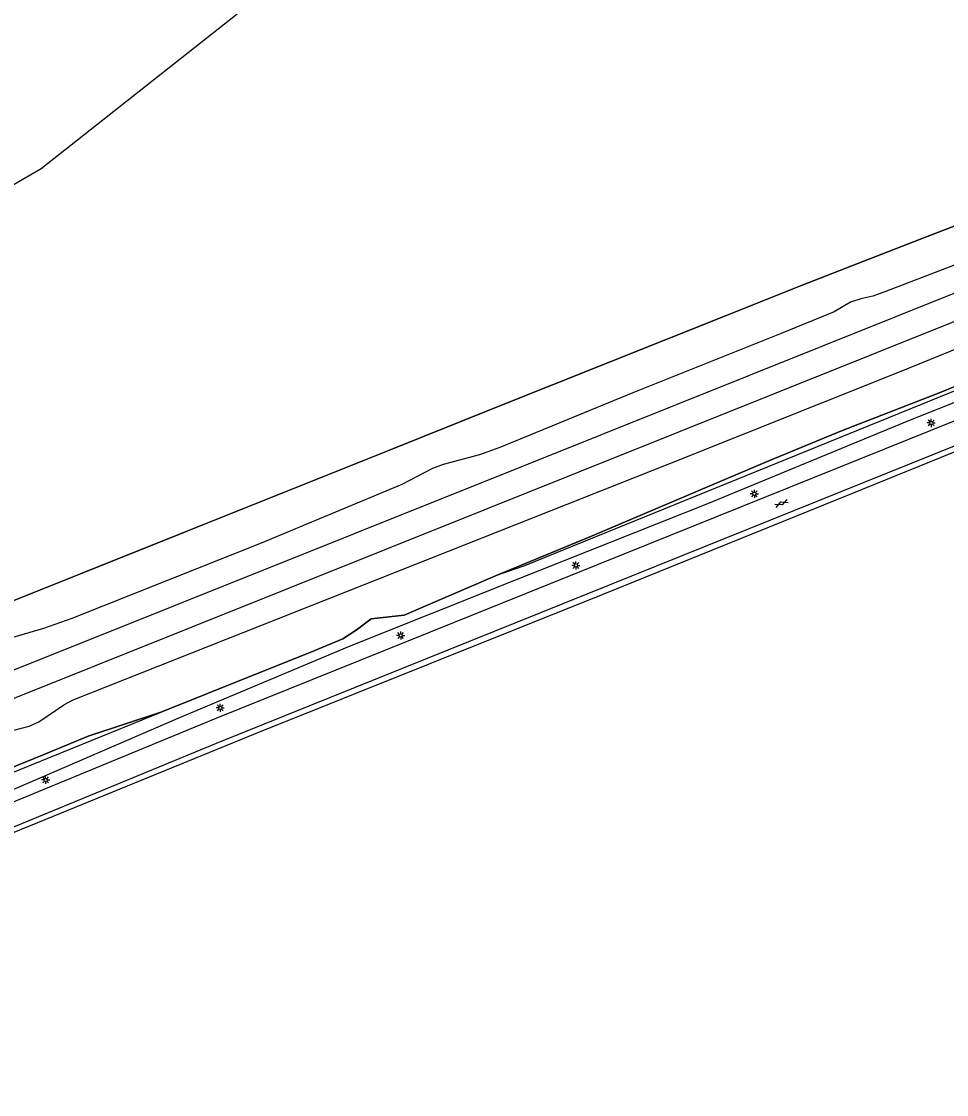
# Model space of a CAD drawing. Extents: x 135999 to 138000, y 396000 to 398501.
# Drawn here: x 136179.2 to 136320.6, y 397190.5 to 397354.4 of the extents above; entities that cross this region are included whole.
import ezdxf

# ---------------------------------------------------------------- set-up
doc = ezdxf.new("R2010")
doc.units = 0
for name, color, linetype in [('gg-afsc-hekwerk', 7, 'Continuous'), ('gg-aspt-spoorlijn', 7, 'Continuous'), ('gg-knt-BGT kruinlijn', 7, 'Continuous'), ('gg-knt-bronhoudergrens', 7, 'Continuous'), ('gg-knt-verharding', 7, 'Continuous'), ('gg-kntw-beschoeiing', 7, 'Continuous'), ('gt-grn-groengrens', 7, 'Continuous'), ('gt-symb-gesloten verharding', 7, 'Continuous'), ('gt-symb-lichtmast', 7, 'Continuous'), ('gx-grn-maaiveld', 7, 'Continuous')]:
    doc.layers.add(name, color=color, linetype=linetype)

# ---------------------------------------------------------------- blocks, each defined once
blk = doc.blocks.new('gt0-LMAST')
at = {"layer": 'gt-symb-lichtmast'}
for p, q in [((-0.18, 0.17), (-0.45, 0.44)), ((-0.01, 0.25), (-0.01, 0.62)), ((0.17, 0.17), (0.44, 0.44)), ((-0.26, 0), (-0.63, 0)), ((-0.18, -0.18), (-0.45, -0.45)), ((-0.01, -0.25), (-0.01, -0.63)), ((0.44, -0.45), (0.17, -0.18)), ((0.24, 0), (0.62, 0))]:
    blk.add_line(p, q, dxfattribs=at)
blk.add_circle((-0.01, 0), 0.25, dxfattribs=at)
blk = doc.blocks.new('gt0-GESVH1')
at = {"layer": 'gt-symb-gesloten verharding'}
for p, q in [((-0.99, -0.26), (0.01, 0.24)), ((0.01, -0.26), (-0.99, 0.24)), ((0.01, 0.24), (1.01, -0.26)), ((1.01, 0.24), (0.01, -0.26))]:
    blk.add_line(p, q, dxfattribs=at)

msp = doc.modelspace()

# ---------------------------------------------------------------- linework, layer by layer
at = {"layer": 'gg-afsc-hekwerk'}
msp.add_lwpolyline([(136077.92, 397206.96), (136078.32, 397206.04), (136080.58, 397200.89), (136094.6, 397206.62), (136182.5, 397242.39), (136189.39, 397245.22), (136200.64, 397248.91), (136207.38, 397251.62), (136224.03, 397258.29), (136228.3, 397260.08), (136230.37, 397261.43), (136232.66, 397263.13), (136237.67, 397263.72), (136251.68, 397269.71), (136266.32, 397275.78), (136292.84, 397287.04), (136304.56, 397291.89), (136319.62, 397297.73), (136350.34, 397310.3)], dxfattribs=at)
at = {"layer": 'gg-aspt-spoorlijn'}
for points in [[(136075.43, 397214.46), (136165.19, 397250.32), (136175.83, 397254.5), (136256.7, 397286.85), (136831.36, 397516.94), (136867.05, 397531.05), (136889.12, 397539.65), (136916.33, 397550.04), (136945.87, 397561.09), (136993.36, 397578.62), (137270.52, 397680.02), (137802.49, 397874.91), (137896.16, 397909.12), (138000, 397947.19)], [(136076.98, 397210.64), (136113.05, 397225.06), (136129.39, 397231.53), (136568.99, 397407.55), (136729.79, 397471.81), (136768.52, 397487.4), (136830.41, 397512.12), (136867.43, 397526.8), (136895.68, 397537.75), (136937.99, 397553.93), (136956.86, 397560.98), (136995.09, 397575.13), (137083.8, 397607.68), (137604.83, 397798.5), (137686.49, 397828.47), (137782.44, 397863.56), (137832.38, 397881.91), (137892.9, 397903.99), (137919.35, 397913.74), (138000, 397943.3)]]:
    msp.add_lwpolyline(points, dxfattribs=at)
at = {"layer": 'gg-knt-BGT kruinlijn'}
for p, q in [((136331.13, 397320.81), (136311.42, 397313.21)), ((136313.17, 397300.78), (136348.54, 397315.26)), ((136307.48, 397312.03), (136305.95, 397311.53)), ((136309.34, 397312.47), (136307.48, 397312.03)), ((136311.42, 397313.21), (136309.34, 397312.47)), ((136305.95, 397311.53), (136303.42, 397310.05)), ((136303.42, 397310.05), (136295.35, 397306.72)), ((136295.35, 397306.72), (136272.63, 397297.7)), ((136278.29, 397286.87), (136313.17, 397300.78)), ((136272.63, 397297.7), (136252.3, 397289.3)), ((136252.3, 397289.3), (136249.23, 397288.2)), ((136249.23, 397288.2), (136243.64, 397286.75)), ((136187.08, 397250.79), (136278.29, 397286.87)), ((136242.03, 397286.09), (136237.32, 397283.69)), ((136243.64, 397286.75), (136242.03, 397286.09)), ((136237.32, 397283.69), (136215.83, 397274.72)), ((136215.83, 397274.72), (136186.9, 397263.18)), ((136186.9, 397263.18), (136182.58, 397261.68)), ((136182.58, 397261.68), (136176.64, 397259.92)), ((136181.82, 397247.4), (136185.65, 397250.02)), ((136185.65, 397250.02), (136187.08, 397250.79)), ((136178.01, 397246.11), (136180.36, 397246.76)), ((136180.36, 397246.76), (136181.82, 397247.4))]:
    msp.add_line(p, q, dxfattribs=at)
at = {"layer": 'gg-knt-bronhoudergrens'}
msp.add_lwpolyline([(136124.38, 397299.84), (136151.7, 397314.28), (136182.19, 397331.94), (136212.18, 397355.58), (136245.51, 397385.61), (136260.68, 397399.7), (136271.32, 397407.73), (136274.95, 397410.47), (136279.27, 397412.69)], dxfattribs=at)
at = {"layer": 'gg-knt-verharding'}
for points in [[(136384.23, 397318.5), (136208.92, 397247.9), (136110.1, 397207.18), (136093.17, 397201.01), (136092.52, 397200.86)], [(136389.19, 397316.67), (136208.97, 397244.12), (136123.1, 397208.69), (136094.4, 397195.99)]]:
    msp.add_lwpolyline(points, dxfattribs=at)
at = {"layer": 'gg-kntw-beschoeiing'}
msp.add_lwpolyline([(136077.48, 397219.15), (136077.1, 397220.07), (136076.13, 397222.44), (136075.17, 397224.82), (136098.82, 397234.31), (136122.35, 397243.71), (136134.07, 397248.39), (136145.9, 397253.1), (136157.68, 397257.84), (136174.15, 397264.42), (136188.22, 397270.04), (136204.63, 397276.61), (136235.19, 397288.8), (136251.57, 397295.36), (136286.82, 397309.44), (136298.53, 397314.14), (136317.37, 397321.48), (136331.55, 397326.93)], dxfattribs=at)
at = {"layer": 'gt-grn-groengrens'}
msp.add_lwpolyline([(136080.68, 397190.46), (136089.93, 397193.52), (136095.69, 397195.45), (136111.74, 397202.63), (136130.3, 397210.83), (136175.76, 397229.64), (136214.96, 397245.62), (136268.12, 397266.91), (136306.15, 397282.31), (136345.16, 397298.12), (136399.29, 397319.14)], dxfattribs=at)
at = {"layer": 'gx-grn-maaiveld'}
for points in [[(136370.38, 397341.94), (136362.16, 397338.77), (136331.55, 397326.93), (136317.37, 397321.48), (136298.53, 397314.14), (136286.82, 397309.44), (136251.57, 397295.36), (136235.19, 397288.8), (136204.63, 397276.61), (136188.22, 397270.04), (136174.15, 397264.42), (136157.68, 397257.84), (136145.9, 397253.1), (136134.07, 397248.39), (136122.35, 397243.71), (136098.82, 397234.31), (136075.17, 397224.82)], [(136390.59, 397325.81), (136387.27, 397325.08), (136364.26, 397316.11), (136361.43, 397314.92), (136350.34, 397310.3), (136319.62, 397297.73), (136304.56, 397291.89), (136292.84, 397287.04), (136266.32, 397275.78), (136251.68, 397269.71)], [(136391.17, 397325.42), (136352.37, 397310.34), (136276.01, 397279.36), (136256.08, 397271.26), (136251.68, 397269.71)], [(136391.87, 397324.95), (136345.66, 397305.69), (136314.78, 397293.38), (136284.08, 397280.73), (136254.57, 397269.01), (136229.29, 397258.9), (136203.11, 397247.92), (136177.88, 397237.01), (136149.26, 397225.74), (136104.16, 397207.55), (136091.01, 397202.98), (136090.47, 397204.5), (136097.37, 397206.93), (136107.23, 397210.63), (136120.31, 397216.56), (136176.11, 397238.93), (136200.64, 397248.91)], [(136251.68, 397269.71), (136237.67, 397263.72), (136232.66, 397263.13), (136230.37, 397261.43), (136228.3, 397260.08), (136224.03, 397258.29), (136207.38, 397251.62), (136200.64, 397248.91)], [(136200.64, 397248.91), (136189.39, 397245.22), (136182.5, 397242.39), (136094.6, 397206.62), (136080.58, 397200.89)]]:
    msp.add_lwpolyline(points, dxfattribs=at)

# ---------------------------------------------------------------- block references
at = {"layer": 'gt-symb-gesloten verharding', "rotation": 22.024845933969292}
msp.add_blockref('gt0-GESVH1', (136295.36, 397280.78), dxfattribs=at)
at = {"layer": 'gt-symb-lichtmast'}
for p in [(136318.27, 397293.07), (136291.24, 397282.26), (136263.95, 397271.31), (136237.17, 397260.6), (136209.58, 397249.54), (136182.89, 397238.54)]:
    msp.add_blockref('gt0-LMAST', p, dxfattribs=at)

doc.saveas('drawing.dxf')
